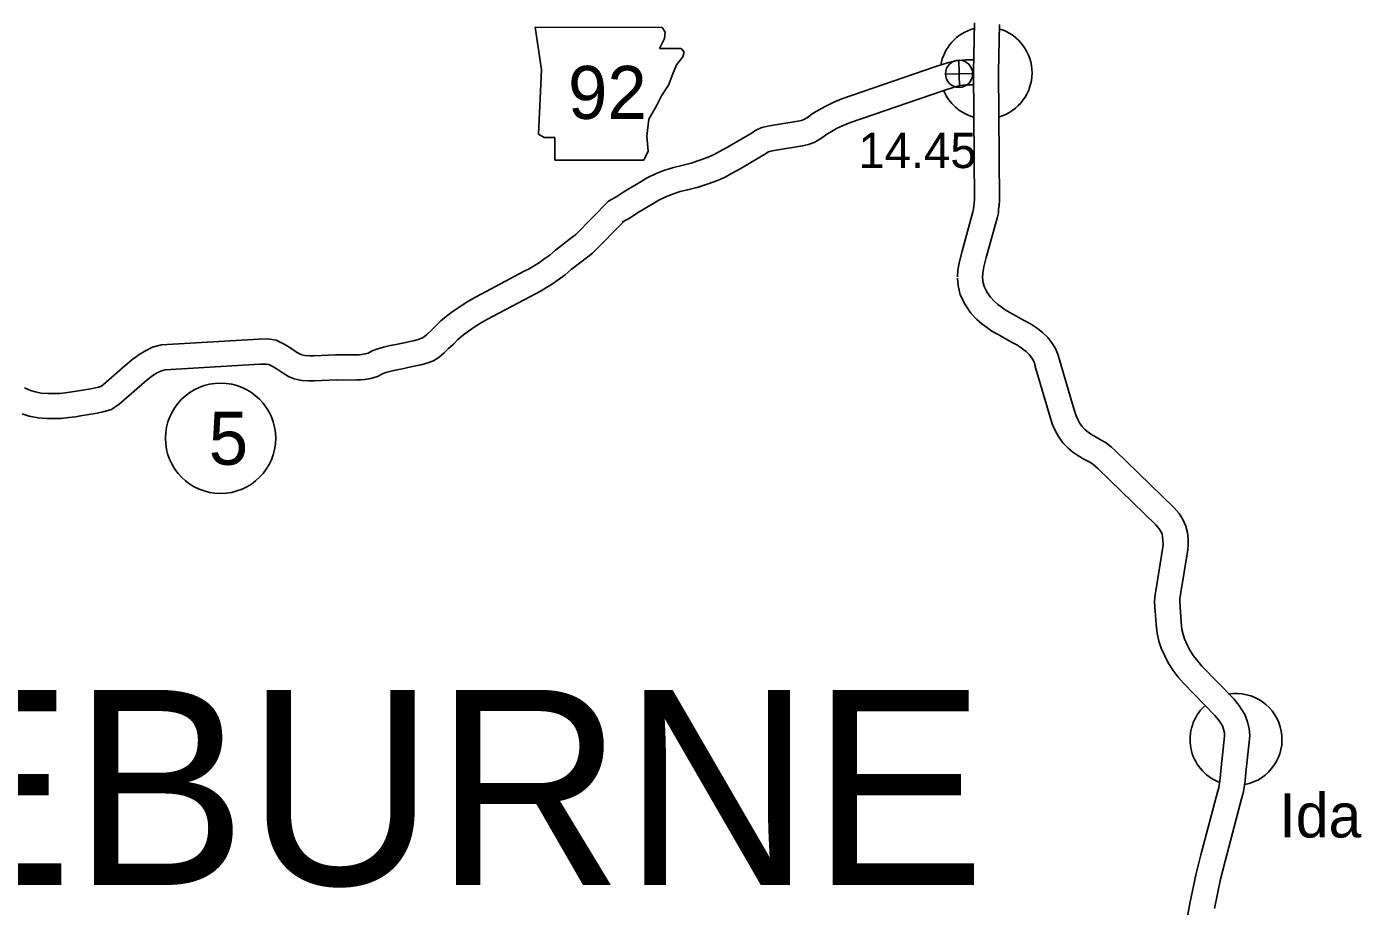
# Model space of a CAD drawing. Extents: x -939622 to -934222, y 1383701 to 1385301.
# Drawn here: x -936470.39 to -936422.47, y 1384721.46 to 1384753.03 of the extents above; entities that cross this region are included whole.
import ezdxf

# ---------------------------------------------------------------- set-up
doc = ezdxf.new("R2010")
doc.units = 0
for name, color, linetype in [('Default', 7, 'Continuous'), ('Level 10', 7, 'Continuous'), ('Level 21', 7, 'Continuous'), ('Level 24', 7, 'Continuous'), ('Level 25', 7, 'Continuous'), ('Level 26', 7, 'Continuous'), ('Level 27', 7, 'Continuous')]:
    doc.layers.add(name, color=color, linetype=linetype)

msp = doc.modelspace()

# ---------------------------------------------------------------- linework, layer by layer
at = {"layer": 'Level 10'}
for points in [[(-936436.361, 1384746.808), (-936436.391, 1384751.409), (-936436.357, 1384753.162)], [(-936435.461, 1384746.814), (-936435.491, 1384751.404), (-936435.458, 1384753.113)], [(-936449.501, 1384746.763), (-936449.201, 1384746.931), (-936448.946, 1384747.105), (-936448.327, 1384747.474), (-936448.11, 1384747.601), (-936447.809, 1384747.745), (-936447.512, 1384747.869), (-936447.16, 1384747.979), (-936446.87, 1384748.043), (-936446.536, 1384748.132), (-936446.217, 1384748.236), (-936445.92, 1384748.348), (-936445.7, 1384748.441), (-936445.513, 1384748.544), (-936445.225, 1384748.704), (-936444.346, 1384749.224), (-936444.207, 1384749.318), (-936443.993, 1384749.408), (-936443.715, 1384749.468), (-936442.697, 1384749.636), (-936442.568, 1384749.663), (-936442.486, 1384749.694), (-936442.356, 1384749.774), (-936442.151, 1384749.924), (-936441.937, 1384750.049), (-936441.723, 1384750.169), (-936441.435, 1384750.308), (-936441.121, 1384750.434), (-936437.776, 1384751.582), (-936437.293, 1384751.74), (-936437.014, 1384751.807), (-936436.693, 1384751.837), (-936436.415, 1384751.838), (-936436.402, 1384751.838)], [(-936449.006, 1384746.009), (-936448.727, 1384746.165), (-936448.461, 1384746.346), (-936447.868, 1384746.699), (-936447.687, 1384746.806), (-936447.441, 1384746.923), (-936447.203, 1384747.023), (-936446.929, 1384747.109), (-936446.657, 1384747.168), (-936446.28, 1384747.269), (-936445.92, 1384747.386), (-936445.586, 1384747.512), (-936445.306, 1384747.63), (-936445.077, 1384747.756), (-936444.777, 1384747.923), (-936443.863, 1384748.464), (-936443.776, 1384748.523), (-936443.723, 1384748.546), (-936443.547, 1384748.583), (-936442.532, 1384748.751), (-936442.315, 1384748.796), (-936442.087, 1384748.884), (-936441.855, 1384749.026), (-936441.657, 1384749.17), (-936441.491, 1384749.267), (-936441.307, 1384749.37), (-936441.071, 1384749.485), (-936440.808, 1384749.59), (-936437.49, 1384750.729), (-936437.049, 1384750.873), (-936436.868, 1384750.916), (-936436.65, 1384750.937), (-936436.425, 1384750.938)], [(-936459.276, 1384741.249), (-936458.555, 1384741.254), (-936458.457, 1384741.257), (-936458.365, 1384741.264), (-936458.235, 1384741.286), (-936458.134, 1384741.316), (-936457.985, 1384741.393), (-936457.781, 1384741.472), (-936457.584, 1384741.527), (-936457.342, 1384741.587), (-936457.125, 1384741.625), (-936456.786, 1384741.695), (-936456.456, 1384741.772), (-936456.296, 1384741.815), (-936456.176, 1384741.859), (-936456.118, 1384741.894), (-936456.017, 1384741.986), (-936455.857, 1384742.141), (-936455.694, 1384742.29), (-936455.515, 1384742.47), (-936455.257, 1384742.686), (-936455.041, 1384742.838), (-936454.787, 1384743.015), (-936454.552, 1384743.162), (-936454.276, 1384743.319), (-936454.067, 1384743.43), (-936452.523, 1384744.251), (-936452.348, 1384744.344), (-936452.191, 1384744.433), (-936452.016, 1384744.546), (-936451.823, 1384744.683), (-936451.61, 1384744.832), (-936451.402, 1384745.009), (-936450.798, 1384745.476), (-936450.675, 1384745.573), (-936449.501, 1384746.763)], [(-936436.969, 1384744.054), (-936436.959, 1384744.298), (-936436.901, 1384744.605), (-936436.805, 1384744.974), (-936436.417, 1384746.384), (-936436.39, 1384746.492), (-936436.382, 1384746.603), (-936436.363, 1384746.696), (-936436.36, 1384746.822)], [(-936436.07, 1384744.017), (-936436.063, 1384744.195), (-936436.022, 1384744.408), (-936435.936, 1384744.741), (-936435.546, 1384746.157), (-936435.498, 1384746.352), (-936435.489, 1384746.482), (-936435.466, 1384746.595), (-936435.461, 1384746.8)], [(-936459.27, 1384740.349), (-936458.538, 1384740.354), (-936458.408, 1384740.358), (-936458.255, 1384740.37), (-936458.033, 1384740.407), (-936457.795, 1384740.477), (-936457.614, 1384740.572), (-936457.497, 1384740.617), (-936457.355, 1384740.656), (-936457.157, 1384740.706), (-936456.956, 1384740.74), (-936456.592, 1384740.817), (-936456.237, 1384740.899), (-936456.023, 1384740.957), (-936455.787, 1384741.043), (-936455.579, 1384741.167), (-936455.401, 1384741.33), (-936455.24, 1384741.485), (-936455.07, 1384741.641), (-936454.906, 1384741.807), (-936454.708, 1384741.972), (-936454.524, 1384742.102), (-936454.291, 1384742.264), (-936454.091, 1384742.389), (-936453.842, 1384742.53), (-936453.644, 1384742.635), (-936452.101, 1384743.457), (-936451.916, 1384743.555), (-936451.724, 1384743.663), (-936451.511, 1384743.801), (-936451.305, 1384743.947), (-936451.06, 1384744.119), (-936450.835, 1384744.309), (-936450.244, 1384744.767), (-936450.074, 1384744.901), (-936448.905, 1384746.086)], [(-936428.929, 1384719.909), (-936428.621, 1384721.557), (-936428.399, 1384722.638), (-936428.233, 1384723.308), (-936427.635, 1384725.557), (-936427.588, 1384725.717), (-936427.564, 1384725.879), (-936427.529, 1384726.066), (-936427.515, 1384726.34), (-936427.388, 1384727.451), (-936427.374, 1384727.594), (-936427.382, 1384727.688), (-936427.412, 1384727.818), (-936427.456, 1384727.934), (-936427.599, 1384728.153), (-936427.723, 1384728.308), (-936428.851, 1384729.473), (-936429.04, 1384729.689), (-936429.222, 1384729.929), (-936429.404, 1384730.199), (-936429.523, 1384730.445), (-936429.651, 1384730.731), (-936429.734, 1384730.976), (-936429.798, 1384731.261), (-936429.828, 1384731.593), (-936429.889, 1384732.374), (-936429.879, 1384732.571), (-936429.851, 1384732.787), (-936429.59, 1384734.356), (-936429.585, 1384734.46), (-936429.588, 1384734.573), (-936429.603, 1384734.736), (-936429.621, 1384734.823), (-936429.661, 1384734.91), (-936429.725, 1384735.008), (-936429.847, 1384735.146), (-936431.927, 1384737.169), (-936432.023, 1384737.26), (-936432.124, 1384737.339), (-936432.244, 1384737.407), (-936432.432, 1384737.509), (-936432.646, 1384737.635), (-936432.822, 1384737.763), (-936432.997, 1384737.908), (-936433.184, 1384738.096), (-936433.342, 1384738.319), (-936433.444, 1384738.512), (-936433.551, 1384738.743), (-936433.634, 1384739.013), (-936434.174, 1384740.835), (-936434.207, 1384740.962), (-936434.247, 1384741.064), (-936434.308, 1384741.157), (-936434.396, 1384741.268), (-936434.503, 1384741.371), (-936434.633, 1384741.469), (-936434.813, 1384741.597), (-936435.005, 1384741.697), (-936435.533, 1384741.992), (-936435.729, 1384742.103), (-936435.928, 1384742.241), (-936436.091, 1384742.365), (-936436.273, 1384742.526), (-936436.486, 1384742.752), (-936436.697, 1384743.055), (-936436.869, 1384743.405), (-936436.947, 1384743.744), (-936436.968, 1384743.998)], [(-936427.738, 1384721.384), (-936427.521, 1384722.439), (-936427.361, 1384723.084), (-936426.768, 1384725.314), (-936426.707, 1384725.523), (-936426.676, 1384725.73), (-936426.633, 1384725.96), (-936426.617, 1384726.265), (-936426.493, 1384727.356), (-936426.47, 1384727.587), (-936426.49, 1384727.829), (-936426.549, 1384728.081), (-936426.649, 1384728.345), (-936426.87, 1384728.681), (-936427.046, 1384728.902), (-936428.188, 1384730.081), (-936428.341, 1384730.258), (-936428.49, 1384730.453), (-936428.622, 1384730.649), (-936428.707, 1384730.824), (-936428.812, 1384731.06), (-936428.866, 1384731.22), (-936428.907, 1384731.4), (-936428.931, 1384731.669), (-936428.987, 1384732.387), (-936428.982, 1384732.492), (-936428.961, 1384732.656), (-936428.694, 1384734.259), (-936428.684, 1384734.451), (-936428.689, 1384734.626), (-936428.711, 1384734.871), (-936428.762, 1384735.107), (-936428.87, 1384735.345), (-936429.007, 1384735.555), (-936429.195, 1384735.768), (-936431.304, 1384737.819), (-936431.436, 1384737.943), (-936431.624, 1384738.09), (-936431.808, 1384738.194), (-936431.987, 1384738.292), (-936432.151, 1384738.389), (-936432.27, 1384738.475), (-936432.39, 1384738.574), (-936432.493, 1384738.678), (-936432.573, 1384738.791), (-936432.637, 1384738.911), (-936432.709, 1384739.066), (-936432.772, 1384739.273), (-936433.307, 1384741.075), (-936433.349, 1384741.24), (-936433.445, 1384741.482), (-936433.578, 1384741.685), (-936433.728, 1384741.874), (-936433.917, 1384742.056), (-936434.1, 1384742.195), (-936434.343, 1384742.367), (-936434.577, 1384742.489), (-936435.092, 1384742.777), (-936435.25, 1384742.866), (-936435.4, 1384742.97), (-936435.519, 1384743.061), (-936435.645, 1384743.173), (-936435.785, 1384743.321), (-936435.919, 1384743.513), (-936436.015, 1384743.708), (-936436.055, 1384743.883), (-936436.071, 1384744.073)], [(-936470.473, 1384740.066), (-936470.25, 1384739.978), (-936470.08, 1384739.923), (-936469.867, 1384739.881), (-936469.616, 1384739.866), (-936469.415, 1384739.862), (-936469.216, 1384739.867), (-936468.993, 1384739.892), (-936468.768, 1384739.923), (-936468.603, 1384739.95), (-936468.033, 1384740.049), (-936467.811, 1384740.096), (-936467.728, 1384740.117), (-936467.633, 1384740.185), (-936466.855, 1384740.865), (-936466.63, 1384741.065), (-936466.358, 1384741.26), (-936466.15, 1384741.387), (-936465.87, 1384741.532), (-936465.548, 1384741.611), (-936462.058, 1384741.817), (-936461.737, 1384741.825), (-936461.436, 1384741.777), (-936461.141, 1384741.641), (-936460.902, 1384741.487), (-936460.707, 1384741.354), (-936460.589, 1384741.286), (-936460.516, 1384741.255), (-936460.399, 1384741.231), (-936460.223, 1384741.222), (-936460.081, 1384741.215), (-936459.292, 1384741.249)], [(-936470.554, 1384739.13), (-936470.306, 1384739.051), (-936469.982, 1384738.986), (-936469.65, 1384738.966), (-936469.412, 1384738.962), (-936469.156, 1384738.968), (-936468.882, 1384738.998), (-936468.634, 1384739.033), (-936468.453, 1384739.062), (-936467.862, 1384739.165), (-936467.608, 1384739.219), (-936467.344, 1384739.285), (-936467.074, 1384739.479), (-936466.259, 1384740.19), (-936466.067, 1384740.361), (-936465.861, 1384740.509), (-936465.709, 1384740.602), (-936465.55, 1384740.684), (-936465.413, 1384740.718), (-936462.021, 1384740.918), (-936461.797, 1384740.923), (-936461.7, 1384740.908), (-936461.576, 1384740.85), (-936461.399, 1384740.737), (-936461.186, 1384740.591), (-936460.993, 1384740.48), (-936460.787, 1384740.392), (-936460.512, 1384740.335), (-936460.267, 1384740.323), (-936460.085, 1384740.314), (-936459.254, 1384740.35)]]:
    msp.add_lwpolyline(points, dxfattribs=at)
at = {"layer": 'Level 21'}
for p, q in [((-936451.909, 1384751.484), (-936452.137, 1384753.006)), ((-936452.137, 1384753.006), (-936447.573, 1384753.004)), ((-936447.573, 1384753.004), (-936447.468, 1384752.829)), ((-936447.569, 1384753.006), (-936447.569, 1384753.006)), ((-936447.468, 1384752.829), (-936447.493, 1384752.6)), ((-936447.493, 1384752.6), (-936447.671, 1384752.245)), ((-936447.671, 1384752.245), (-936446.884, 1384752.245)), ((-936446.834, 1384751.941), (-936447.062, 1384751.661)), ((-936446.884, 1384752.245), (-936446.783, 1384752.118)), ((-936446.783, 1384752.118), (-936446.834, 1384751.941)), ((-936452.01, 1384749.174), (-936451.909, 1384751.484)), ((-936447.189, 1384751.332), (-936447.062, 1384751.661)), ((-936447.341, 1384750.925), (-936447.595, 1384750.545)), ((-936447.189, 1384751.332), (-936447.341, 1384750.925)), ((-936447.595, 1384750.545), (-936447.772, 1384750.19)), ((-936447.772, 1384750.19), (-936448.052, 1384749.707)), ((-936448.052, 1384749.707), (-936448.128, 1384749.098)), ((-936451.807, 1384749.048), (-936452.01, 1384749.174)), ((-936451.427, 1384749.048), (-936451.807, 1384749.048)), ((-936451.427, 1384748.236), (-936451.427, 1384749.048)), ((-936448.128, 1384749.098), (-936448.077, 1384748.565)), ((-936448.077, 1384748.565), (-936448.229, 1384748.236)), ((-936448.229, 1384748.236), (-936451.427, 1384748.236))]:
    msp.add_line(p, q, dxfattribs=at)
at = {"layer": 'Level 24'}
for centre, start, end in [((-936435.941, 1384751.372), 105.218, 170.5224), ((-936435.941, 1384751.372), 287.1451, 72.4796), ((-936435.941, 1384751.372), 202.2588, 254.558), ((-936426.965, 1384727.449), 280.9197, 99.5923), ((-936426.965, 1384727.449), 133.3217, 248.1)]:
    msp.add_arc(centre, 1.65, start, end, dxfattribs=at)
at = {"layer": 'Level 26'}
for p, q in [((-936436.9, 1384750.852), (-936436.922, 1384751.828)), ((-936436.423, 1384751.351), (-936437.399, 1384751.329))]:
    msp.add_line(p, q, dxfattribs=at)
msp.add_circle((-936436.911, 1384751.34), 0.488, dxfattribs=at)
at = {"layer": 'Level 27'}
msp.add_circle((-936463.429, 1384738.257), 1.98, dxfattribs=at)

# ---------------------------------------------------------------- texts
at = {"layer": 'Default'}
msp.add_text('CLEBURNE', height=7, dxfattribs=at).set_placement((-936486.951, 1384722.228))
at = {"layer": 'Level 21'}
msp.add_text('92', height=1.9008, dxfattribs=at).set_placement((-936450.953, 1384749.72))
at = {"layer": 'Level 24'}
msp.add_text('Ida', height=1.584, dxfattribs=at).set_placement((-936425.411, 1384723.932))
at = {"layer": 'Level 25'}
msp.add_text('14.45', height=1.2672, dxfattribs=at).set_placement((-936440.524, 1384747.955))
at = {"layer": 'Level 27'}
msp.add_text('5', height=1.901, dxfattribs=at).set_placement((-936463.854, 1384737.307))

doc.saveas('drawing.dxf')
